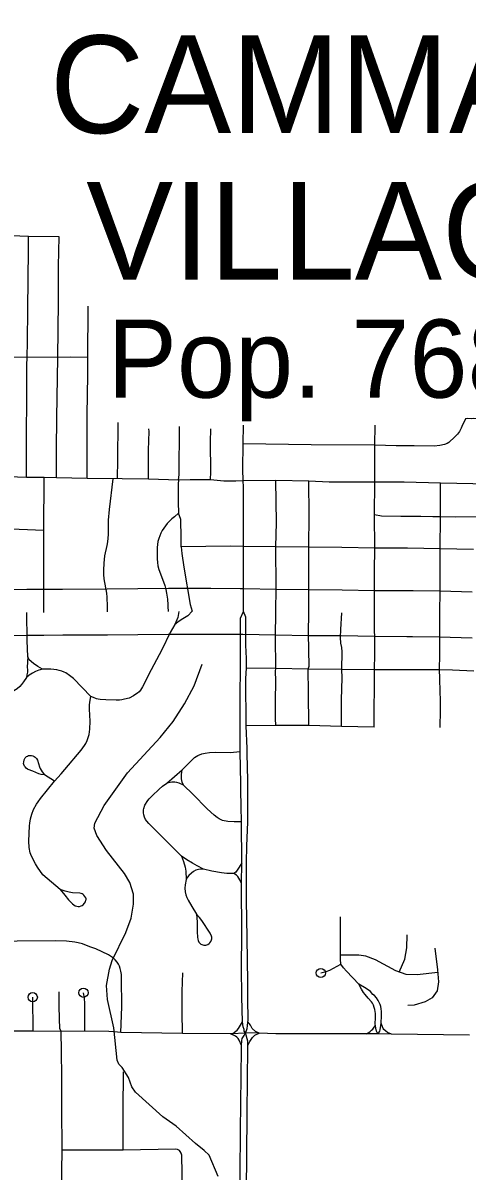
# Model space of a CAD drawing. Extents: x -19 to 366, y -4 to 359.
# Drawn here: x 151.042 to 151.496, y 192.207 to 193.383 of the extents above; entities that cross this region are included whole.
import ezdxf

# ---------------------------------------------------------------- set-up
doc = ezdxf.new("R2010")
doc.units = 0
for name, color, linetype in [('Level 10', 7, 'Continuous'), ('Level 33', 7, 'Continuous'), ('Level 35', 7, 'Continuous'), ('Level 6', 7, 'Continuous'), ('Level 60', 7, 'Continuous')]:
    doc.layers.add(name, color=color, linetype=linetype)

msp = doc.modelspace()

# ---------------------------------------------------------------- linework, layer by layer
at = {"layer": 'Level 10'}
for p, q in [((151.0005, 192.8025), (151.0454, 192.8029)), ((151.0454, 192.8029), (151.0624, 192.8028)), ((151.1278, 192.8033), (151.1905, 192.8039)), ((151.1905, 192.8039), (151.201, 192.8038)), ((151.201, 192.8038), (151.2148, 192.8039)), ((151.2677, 192.8037), (151.3008, 192.8031)), ((151.3008, 192.8031), (151.3344, 192.8027)), ((151.3344, 192.8027), (151.3683, 192.8024)), ((151.3683, 192.8024), (151.4015, 192.8017)), ((151.4015, 192.8017), (151.4349, 192.8016)), ((151.4688, 192.8012), (151.5016, 192.8003)), ((151.0453, 192.7555), (151.0009, 192.7552)), ((151.0631, 192.7555), (151.0453, 192.7555)), ((151.1902, 192.7565), (151.1282, 192.756)), ((151.2015, 192.7565), (151.1902, 192.7565)), ((151.2149, 192.7566), (151.2015, 192.7565)), ((151.3002, 192.7557), (151.2668, 192.7564)), ((151.334, 192.7553), (151.3002, 192.7557)), ((151.3674, 192.755), (151.334, 192.7553)), ((151.4013, 192.7544), (151.3674, 192.755)), ((151.4347, 192.7542), (151.4013, 192.7544)), ((151.5015, 192.7529), (151.4675, 192.7538))]:
    msp.add_line(p, q, dxfattribs=at)
for points in [[(151.0624, 192.8028), (151.082, 192.8031), (151.1278, 192.8033)], [(151.2148, 192.8039), (151.2339, 192.804), (151.2638, 192.8037), (151.2677, 192.8037)], [(151.4349, 192.8016), (151.441, 192.8016), (151.4688, 192.8012)], [(151.1282, 192.756), (151.0824, 192.7557), (151.0631, 192.7555)], [(151.2668, 192.7564), (151.2634, 192.7564), (151.2337, 192.7566), (151.2149, 192.7566)], [(151.4675, 192.7538), (151.4405, 192.7542), (151.4347, 192.7542)]]:
    msp.add_lwpolyline(points, dxfattribs=at)
at = {"layer": 'Level 33'}
for points in [[(151.0474, 193.1641), (151.0295, 193.1648), (151.0223, 193.1648), (151.0186, 193.1676)], [(151.046, 193.0404), (151.0464, 193.0563), (151.0467, 193.0897), (151.0474, 193.1505), (151.0474, 193.1641)], [(151.0786, 193.1636), (151.0474, 193.1641)], [(151.0773, 193.0402), (151.0779, 193.0972), (151.0779, 193.1029), (151.078, 193.1335), (151.0786, 193.1636)], [(151.1081, 193.04), (151.1085, 193.0909), (151.1085, 193.0925)], [(151.046, 193.0404), (151.0285, 193.0402), (151.016, 193.0407)], [(151.0452, 192.9174), (151.0452, 192.9597), (151.0456, 192.9992), (151.0457, 193.0319), (151.046, 193.0404)], [(151.0773, 193.0402), (151.046, 193.0404)], [(151.0758, 192.9169), (151.076, 192.9459), (151.0764, 192.9783), (151.0773, 193.0402)], [(151.1081, 193.04), (151.0901, 193.0403), (151.0773, 193.0402)], [(151.1073, 192.9164), (151.1072, 192.9317), (151.1073, 192.9815), (151.108, 193.022), (151.1081, 193.04)], [(151.1383, 192.9161), (151.1388, 192.9354), (151.1391, 192.9735)], [(151.2009, 192.9146), (151.2016, 192.9203), (151.202, 192.9696)], [(151.267, 192.9516), (151.2672, 192.9709)], [(151.4946, 192.9774), (151.4939, 192.9756), (151.4917, 192.9713), (151.4902, 192.9679), (151.4884, 192.9645), (151.4864, 192.9616), (151.4838, 192.9588), (151.4775, 192.9532), (151.4757, 192.952), (151.473, 192.9509), (151.4685, 192.9499), (151.4627, 192.9494), (151.442, 192.9498), (151.4237, 192.9498), (151.4018, 192.9503)], [(151.4018, 192.9503), (151.402, 192.9709)], [(151.5196, 192.9774), (151.5032, 192.9776), (151.5005, 192.9774), (151.497, 192.9778), (151.4946, 192.9774)], [(151.17, 192.9155), (151.1702, 192.9452), (151.1707, 192.9645), (151.1706, 192.967)], [(151.2336, 192.9149), (151.2338, 192.9231), (151.2337, 192.9536), (151.2338, 192.967)], [(151.2671, 192.9137), (151.2668, 192.9257), (151.267, 192.9516)], [(151.4018, 192.9503), (151.3367, 192.9508), (151.267, 192.9516)], [(151.4019, 192.9125), (151.4018, 192.9503)], [(151.0452, 192.9174), (151.0269, 192.9178)], [(151.0634, 192.9171), (151.0452, 192.9174)], [(151.063, 192.8629), (151.0634, 192.9171)], [(151.0758, 192.9169), (151.0634, 192.9171)], [(151.1073, 192.9164), (151.0758, 192.9169)], [(151.1339, 192.916), (151.1073, 192.9164)], [(151.128, 192.7797), (151.1281, 192.7852), (151.1278, 192.7949), (151.1274, 192.7987), (151.1249, 192.8134), (151.1245, 192.8179), (151.1244, 192.8223), (151.1246, 192.8297), (151.125, 192.8333), (151.1255, 192.8369), (151.1279, 192.8478), (151.1285, 192.8514), (151.1288, 192.8551), (151.129, 192.8588), (151.1292, 192.8737), (151.1301, 192.8846), (151.1339, 192.916)], [(151.1383, 192.9161), (151.1339, 192.916)], [(151.17, 192.9155), (151.1433, 192.9158), (151.1383, 192.9161)], [(151.2009, 192.9146), (151.17, 192.9155)], [(151.2009, 192.9146), (151.2005, 192.9107), (151.2006, 192.8919), (151.2008, 192.8806)], [(151.2336, 192.9149), (151.2126, 192.915), (151.2009, 192.9146)], [(151.2671, 192.9137), (151.2596, 192.9135), (151.2472, 192.9136), (151.2336, 192.9149)], [(151.3005, 192.9141), (151.2671, 192.9137)], [(151.2673, 192.8466), (151.2673, 192.9077), (151.2671, 192.9137)], [(151.3006, 192.8462), (151.301, 192.8711), (151.3005, 192.9141)], [(151.3343, 192.9134), (151.3005, 192.9141)], [(151.3346, 192.8787), (151.3343, 192.9134)], [(151.4019, 192.9125), (151.355, 192.9126), (151.3343, 192.9134)], [(151.4014, 192.8789), (151.4019, 192.9125)], [(151.4692, 192.9116), (151.4319, 192.9124), (151.4019, 192.9125)], [(151.469, 192.8771), (151.4692, 192.9116)], [(151.5189, 192.9106), (151.4692, 192.9116)], [(151.2008, 192.8806), (151.1967, 192.8769), (151.194, 192.8748), (151.1915, 192.8726), (151.1892, 192.8702), (151.1874, 192.8678), (151.1857, 192.8654), (151.1842, 192.8629), (151.1829, 192.8602), (151.1806, 192.8547), (151.1798, 192.8517), (151.1792, 192.8486), (151.1789, 192.8456), (151.1791, 192.841), (151.1789, 192.834), (151.1792, 192.8303), (151.1798, 192.8267), (151.1806, 192.8231), (151.1855, 192.8105), (151.1868, 192.8066), (151.1878, 192.8027), (151.1886, 192.7987), (151.1895, 192.7928), (151.1899, 192.787), (151.1899, 192.7853), (151.1904, 192.7802)], [(151.2036, 192.8463), (151.2034, 192.8555), (151.2033, 192.8742), (151.2008, 192.8806)], [(151.3344, 192.8458), (151.3346, 192.8787)], [(151.4017, 192.845), (151.4014, 192.8789)], [(151.469, 192.8771), (151.4611, 192.877), (151.449, 192.8774), (151.4285, 192.8775), (151.4087, 192.8777), (151.4014, 192.8789)], [(151.4688, 192.8441), (151.469, 192.8771)], [(151.5354, 192.8769), (151.484, 192.8767), (151.469, 192.8771)], [(151.063, 192.8629), (151.0377, 192.864), (151.0013, 192.8646)], [(151.0628, 192.7791), (151.063, 192.8), (151.0631, 192.8536), (151.063, 192.8629)], [(151.2673, 192.8466), (151.2542, 192.8469), (151.2036, 192.8463)], [(151.2036, 192.8463), (151.2042, 192.8395), (151.2063, 192.8256), (151.2128, 192.7872), (151.2149, 192.7803)], [(151.2672, 192.78), (151.2673, 192.8466)], [(151.3006, 192.8462), (151.2673, 192.8466)], [(151.3005, 192.7794), (151.3007, 192.8048), (151.3006, 192.8462)], [(151.3344, 192.8458), (151.3006, 192.8462)], [(151.3342, 192.779), (151.3344, 192.8458)], [(151.3681, 192.8455), (151.3344, 192.8458)], [(151.4017, 192.845), (151.3681, 192.8455)], [(151.4014, 192.7781), (151.4015, 192.8213), (151.4017, 192.845)], [(151.4688, 192.8441), (151.4352, 192.845), (151.4341, 192.845), (151.4017, 192.845)], [(151.4682, 192.7775), (151.4688, 192.8026), (151.4688, 192.8441)], [(151.5027, 192.8435), (151.4688, 192.8441)], [(151.0466, 192.7335), (151.0459, 192.7505), (151.0454, 192.7792)], [(151.2149, 192.7803), (151.2104, 192.7755), (151.2069, 192.7736), (151.2035, 192.7715), (151.2002, 192.7691), (151.1971, 192.7666)], [(151.2012, 192.7801), (151.2, 192.774), (151.1971, 192.7666)], [(151.2639, 192.6366), (151.2639, 192.6635), (151.264, 192.6948), (151.2642, 192.7213), (151.2644, 192.7425), (151.2643, 192.7734), (151.2672, 192.78)], [(151.2703, 192.7222), (151.2703, 192.7319), (151.2699, 192.7456), (151.2699, 192.7743), (151.2672, 192.78)], [(151.3003, 192.7217), (151.3001, 192.7544), (151.3005, 192.7794)], [(151.3334, 192.7211), (151.3345, 192.7241), (151.334, 192.7575), (151.3342, 192.779)], [(151.3679, 192.7207), (151.3682, 192.7388), (151.3679, 192.7433), (151.3669, 192.7477), (151.3668, 192.7536), (151.3669, 192.7617), (151.3679, 192.7787)], [(151.4015, 192.7204), (151.4018, 192.7368), (151.4014, 192.7781)], [(151.4681, 192.7204), (151.4685, 192.736), (151.4682, 192.7775)], [(151.1971, 192.7666), (151.1923, 192.7587), (151.1836, 192.7409), (151.1728, 192.7205), (151.1641, 192.7029), (151.163, 192.7011), (151.1618, 192.6994), (151.1604, 192.6979), (151.1589, 192.6966), (151.1572, 192.6953), (151.1546, 192.6936), (151.1503, 192.6915), (151.1457, 192.6902), (151.1427, 192.6896), (151.1404, 192.6894), (151.1369, 192.6894), (151.1265, 192.6895), (151.1208, 192.6899), (151.1185, 192.6902), (151.1168, 192.6907), (151.1139, 192.6919), (151.1111, 192.6932)], [(151.0466, 192.7335), (151.046, 192.7232), (151.0462, 192.7205), (151.0461, 192.7179), (151.0457, 192.7152), (151.0451, 192.7126)], [(151.0616, 192.7212), (151.0569, 192.7236), (151.0524, 192.727), (151.0481, 192.7307), (151.0466, 192.7335)], [(151.27, 192.6631), (151.2698, 192.7116), (151.2703, 192.7222)], [(151.3003, 192.7217), (151.2703, 192.7222)], [(151.0451, 192.7126), (151.0423, 192.7082), (151.0402, 192.7052), (151.0385, 192.7034), (151.0356, 192.701), (151.0304, 192.6977), (151.0269, 192.6958), (151.0239, 192.6947), (151.0182, 192.6931), (151.0147, 192.6927), (151.0099, 192.6926), (151.006, 192.6928), (151.0023, 192.6933), (150.9924, 192.6954), (150.9825, 192.699)], [(151.0616, 192.7212), (151.058, 192.72), (151.0546, 192.7185), (151.0513, 192.7168), (151.0481, 192.7148), (151.0451, 192.7126)], [(151.1111, 192.6932), (151.0933, 192.7114), (151.0894, 192.7146), (151.0854, 192.7173), (151.0838, 192.7181), (151.0813, 192.7191), (151.0788, 192.7198), (151.0762, 192.7203), (151.0703, 192.7209), (151.0616, 192.7212)], [(151.3005, 192.6632), (151.3002, 192.6704), (151.3002, 192.6884), (151.3005, 192.7091), (151.3002, 192.719), (151.3003, 192.7217)], [(151.3334, 192.7211), (151.3003, 192.7217)], [(151.3341, 192.6634), (151.3339, 192.697), (151.3334, 192.7211)], [(151.3679, 192.7207), (151.3334, 192.7211)], [(151.3678, 192.6624), (151.3678, 192.6897), (151.3682, 192.7121), (151.3679, 192.7207)], [(151.4015, 192.7204), (151.3679, 192.7207)], [(151.4012, 192.6617), (151.4015, 192.7204)], [(151.4681, 192.7204), (151.4362, 192.7204), (151.4015, 192.7204)], [(151.4687, 192.6614), (151.469, 192.679), (151.469, 192.69), (151.4688, 192.6975), (151.4682, 192.7118), (151.4681, 192.7204)], [(151.503, 192.7191), (151.4814, 192.72), (151.4681, 192.7204)], [(151.074, 192.6064), (151.0807, 192.6138), (151.0846, 192.6183), (151.1011, 192.6382), (151.1045, 192.6429), (151.1058, 192.6451), (151.1072, 192.6481), (151.1084, 192.651), (151.1093, 192.654), (151.11, 192.6595), (151.1103, 192.6679), (151.1098, 192.6801), (151.1098, 192.6842), (151.1101, 192.6874), (151.1111, 192.6932)], [(151.3005, 192.6632), (151.27, 192.6631)], [(151.3341, 192.6634), (151.3005, 192.6632)], [(151.3678, 192.6624), (151.3341, 192.6634)], [(151.2717, 192.5648), (151.2717, 192.5894), (151.2717, 192.5959), (151.2717, 192.6071), (151.2711, 192.6346), (151.271, 192.6397), (151.27, 192.6631)], [(151.4012, 192.6617), (151.3678, 192.6624)], [(151.0635, 192.6127), (151.0601, 192.6133), (151.0579, 192.614), (151.0518, 192.6166), (151.0471, 192.6182), (151.0461, 192.6187), (151.0448, 192.6197), (151.0437, 192.621), (151.0432, 192.6218), (151.0426, 192.6233), (151.0423, 192.6246), (151.0424, 192.6259), (151.0429, 192.6281), (151.0435, 192.6296), (151.044, 192.6304), (151.0453, 192.6315), (151.0462, 192.6321), (151.0473, 192.6325), (151.0488, 192.6327), (151.0504, 192.6326), (151.0518, 192.6323), (151.0531, 192.6317), (151.0542, 192.6309), (151.0554, 192.6295), (151.0564, 192.6279), (151.0587, 192.6209), (151.0593, 192.6193), (151.0613, 192.6161), (151.0635, 192.6127)], [(151.2046, 192.618), (151.2141, 192.6276), (151.2173, 192.6306), (151.2189, 192.6318), (151.2207, 192.6328), (151.2246, 192.6344), (151.2281, 192.6352), (151.2324, 192.6357), (151.2383, 192.6359), (151.2538, 192.6358), (151.2639, 192.6366)], [(151.2653, 192.5649), (151.2651, 192.5805), (151.2646, 192.597), (151.2645, 192.6036), (151.2639, 192.6366)], [(151.189, 192.6043), (151.2046, 192.618)], [(151.206, 192.6024), (151.2046, 192.6053), (151.204, 192.6088), (151.2038, 192.6131), (151.2046, 192.618)], [(151.0798, 192.4954), (151.0621, 192.5104), (151.0566, 192.5185), (151.0545, 192.5219), (151.0502, 192.5297), (151.0491, 192.533), (151.0481, 192.5384), (151.0476, 192.5451), (151.0482, 192.5605), (151.0485, 192.5635), (151.0492, 192.5678), (151.0507, 192.5727), (151.0525, 192.5773), (151.0554, 192.5827), (151.057, 192.5851), (151.0597, 192.5888), (151.074, 192.6064)], [(151.074, 192.6064), (151.0635, 192.6127)], [(151.206, 192.6024), (151.2016, 192.6043), (151.199, 192.605), (151.197, 192.6054), (151.1957, 192.6055), (151.194, 192.6053), (151.189, 192.6043)], [(151.204, 192.5297), (151.1809, 192.5524), (151.1705, 192.5631), (151.1685, 192.5654), (151.1672, 192.5673), (151.1661, 192.5696), (151.1654, 192.572), (151.1651, 192.5739), (151.1651, 192.5757), (151.1651, 192.577), (151.1655, 192.5785), (151.1665, 192.5819), (151.1695, 192.5866), (151.1709, 192.5884), (151.1738, 192.5914), (151.1809, 192.5982), (151.1846, 192.6014), (151.189, 192.6043)], [(151.2653, 192.5649), (151.2579, 192.5647), (151.2514, 192.565), (151.2459, 192.5662), (151.2437, 192.5671), (151.2424, 192.5678), (151.2403, 192.5693), (151.2374, 192.5717), (151.2302, 192.5782), (151.2155, 192.593), (151.206, 192.6024)], [(151.2655, 192.5228), (151.2653, 192.5649)], [(151.2709, 192.5399), (151.2717, 192.5648)], [(151.2718, 192.3599), (151.272, 192.3613), (151.2719, 192.3843), (151.2719, 192.4005), (151.271, 192.4459), (151.2706, 192.4844), (151.2706, 192.5121), (151.2706, 192.5233), (151.2709, 192.5399)], [(151.204, 192.5297), (151.2061, 192.5241), (151.2078, 192.5182), (151.2083, 192.5141), (151.2087, 192.5057)], [(151.2263, 192.5163), (151.2199, 192.5196), (151.215, 192.5225), (151.2092, 192.526), (151.204, 192.5297)], [(151.2655, 192.5228), (151.263, 192.5183), (151.261, 192.5153), (151.2594, 192.5133), (151.2573, 192.5118)], [(151.2652, 192.5016), (151.2655, 192.5228)], [(151.2263, 192.5163), (151.2236, 192.5162), (151.2213, 192.5159), (151.2187, 192.5151), (151.2163, 192.5139), (151.214, 192.5122), (151.2115, 192.5098), (151.2101, 192.508), (151.2087, 192.5057)], [(151.2573, 192.5118), (151.2504, 192.5118), (151.2449, 192.5124), (151.2348, 192.5142), (151.2263, 192.5163)], [(151.2652, 192.5016), (151.2635, 192.5054), (151.2614, 192.5089), (151.2602, 192.5101), (151.2573, 192.5118)], [(151.2087, 192.5057), (151.2077, 192.5002), (151.2074, 192.497), (151.2077, 192.493), (151.2084, 192.4899), (151.2094, 192.4873), (151.2107, 192.4847), (151.2144, 192.4782), (151.2194, 192.4702)], [(151.2664, 192.3599), (151.2657, 192.3856), (151.2653, 192.4157), (151.2657, 192.4494), (151.2652, 192.5016)], [(151.0798, 192.4954), (151.0843, 192.4895), (151.0883, 192.4849), (151.0924, 192.4808), (151.0936, 192.4798), (151.0952, 192.4789), (151.0969, 192.4783), (151.098, 192.4781), (151.0996, 192.4782), (151.1012, 192.4786), (151.1021, 192.479), (151.1033, 192.4799), (151.1046, 192.4814), (151.1055, 192.4828), (151.1061, 192.4844), (151.1063, 192.4853), (151.1062, 192.4862), (151.1059, 192.487), (151.1051, 192.4884), (151.104, 192.4897), (151.1031, 192.4905), (151.1022, 192.491), (151.1012, 192.4913), (151.0997, 192.4916), (151.0923, 192.4921), (151.0888, 192.4927), (151.0847, 192.4937), (151.0798, 192.4954)], [(151.2194, 192.4702), (151.2201, 192.4623), (151.2201, 192.4521), (151.2203, 192.4468), (151.2206, 192.4445), (151.221, 192.4431), (151.2218, 192.4415), (151.2227, 192.4404), (151.2236, 192.4396), (151.2246, 192.439), (151.2257, 192.4387), (151.2269, 192.4385), (151.2287, 192.4386), (151.2297, 192.4388), (151.2308, 192.4392), (151.2322, 192.4401), (151.2329, 192.4408), (151.2339, 192.4422), (151.2346, 192.4438), (151.2349, 192.4449), (151.2349, 192.4466), (151.2347, 192.4477), (151.2332, 192.4506), (151.2246, 192.4638), (151.2224, 192.4668), (151.2194, 192.4702)], [(151.3671, 192.4191), (151.3666, 192.4241), (151.3665, 192.4281), (151.3668, 192.4675)], [(151.1394, 192.419), (151.138, 192.4212), (151.136, 192.4235), (151.1343, 192.4252), (151.1322, 192.4267), (151.1291, 192.4285), (151.1227, 192.4316), (151.1162, 192.4346), (151.1112, 192.4366), (151.1068, 192.4383), (151.1024, 192.4397), (151.098, 192.4409), (151.0948, 192.4415), (151.0861, 192.4425), (151.0753, 192.4428), (151.0358, 192.4427), (151.0217, 192.4423), (151.0129, 192.4425), (151.0098, 192.4429), (151.0065, 192.4435), (150.9981, 192.4458), (150.9909, 192.4485), (150.9848, 192.4514)], [(151.4267, 192.411), (151.4326, 192.424), (151.4346, 192.4359), (151.4349, 192.4489)], [(151.4663, 192.4104), (151.445, 192.4081), (151.434, 192.4084), (151.4233, 192.4122), (151.4025, 192.4235), (151.3927, 192.4272), (151.3855, 192.4284), (151.3665, 192.4284)], [(151.4632, 192.4353), (151.4661, 192.4131), (151.467, 192.4009), (151.4655, 192.3919), (151.4606, 192.3847), (151.4534, 192.3804), (151.4421, 192.3769), (151.4355, 192.3766)], [(151.1417, 192.3491), (151.1427, 192.3755), (151.1426, 192.4046), (151.1424, 192.4085), (151.1418, 192.4119), (151.1411, 192.4145), (151.1403, 192.4171), (151.1394, 192.419)], [(151.3465, 192.41), (151.3519, 192.4114), (151.3557, 192.4128), (151.3671, 192.4191)], [(151.3855, 192.3986), (151.3727, 192.4118), (151.3697, 192.4153), (151.3671, 192.4191)], [(151.205, 192.3479), (151.2046, 192.3702), (151.2045, 192.3724), (151.2047, 192.3909), (151.2051, 192.4102)], [(151.4024, 192.3562), (151.4021, 192.3576), (151.4026, 192.3645), (151.4024, 192.3686), (151.4018, 192.3725), (151.4012, 192.3748), (151.4003, 192.377), (151.3993, 192.3791), (151.3985, 192.3803), (151.3949, 192.3842), (151.3919, 192.3879), (151.3903, 192.39), (151.3881, 192.3935), (151.3855, 192.3986)], [(151.4084, 192.3586), (151.4087, 192.3663), (151.4085, 192.3707), (151.4083, 192.3732), (151.4078, 192.3756), (151.4072, 192.3777), (151.4064, 192.3798), (151.4053, 192.3818), (151.4036, 192.3844), (151.4016, 192.3869), (151.3999, 192.3881), (151.3974, 192.3909), (151.3928, 192.3942), (151.3855, 192.3986)], [(151.052, 192.3504), (151.0516, 192.3852)], [(151.0807, 192.3502), (151.0793, 192.3531), (151.0789, 192.3631), (151.0786, 192.3764), (151.0788, 192.3908)], [(151.1049, 192.3503), (151.1051, 192.3693), (151.105, 192.3787), (151.1046, 192.3841), (151.1035, 192.3898)], [(151.2562, 192.3478), (151.258, 192.3493), (151.2595, 192.3503), (151.2608, 192.3515), (151.2623, 192.3532), (151.2664, 192.3599)], [(151.2695, 192.3486), (151.2679, 192.3505), (151.268, 192.3521), (151.2669, 192.3549), (151.2664, 192.3599)], [(151.2695, 192.3486), (151.2705, 192.3511), (151.2712, 192.3533), (151.2716, 192.356), (151.2718, 192.3599)], [(151.2834, 192.3483), (151.2797, 192.3502), (151.2763, 192.3532), (151.2744, 192.3565), (151.2718, 192.3599)], [(151.4051, 192.3476), (151.4068, 192.3506), (151.4073, 192.3517), (151.4084, 192.3586)], [(151.4188, 192.3473), (151.4149, 192.3492), (151.4129, 192.3505), (151.4111, 192.352), (151.4104, 192.3532), (151.4096, 192.3548), (151.4084, 192.3586)], [(151.052, 192.3504), (151.0188, 192.3504)], [(151.0807, 192.3502), (151.052, 192.3504)], [(151.1049, 192.3503), (151.0807, 192.3502)], [(151.0818, 192.2285), (151.0813, 192.2722), (151.0814, 192.3035), (151.0812, 192.3301), (151.0807, 192.3502)], [(151.1417, 192.3491), (151.135, 192.3499), (151.1296, 192.3502), (151.1049, 192.3503)], [(151.205, 192.3479), (151.1417, 192.3491)], [(151.2539, 192.3477), (151.205, 192.3479)], [(151.2562, 192.3478), (151.2539, 192.3477)], [(151.2654, 192.3358), (151.2629, 192.3411), (151.2618, 192.3428), (151.2606, 192.3443), (151.2592, 192.3454), (151.2539, 192.3477)], [(151.2695, 192.3486), (151.2679, 192.3485), (151.2562, 192.3478)], [(151.2654, 192.3358), (151.2657, 192.341), (151.2661, 192.3428), (151.2679, 192.3461), (151.2695, 192.3486)], [(151.2718, 192.3359), (151.2718, 192.3386), (151.2717, 192.3402), (151.2695, 192.3486)], [(151.2834, 192.3483), (151.2695, 192.3486)], [(151.2718, 192.3359), (151.2737, 192.3399), (151.2766, 192.3441), (151.2789, 192.3462), (151.2834, 192.3483)], [(151.3932, 192.3476), (151.3006, 192.3478), (151.2834, 192.3483)], [(151.3932, 192.3476), (151.3966, 192.3497), (151.3985, 192.3513), (151.3998, 192.3526), (151.401, 192.3545), (151.4024, 192.3562)], [(151.4051, 192.3476), (151.3932, 192.3476)], [(151.4051, 192.3476), (151.4042, 192.3491), (151.4036, 192.3504), (151.4029, 192.3535), (151.4024, 192.3562)], [(151.4188, 192.3473), (151.4051, 192.3476)], [(151.4986, 192.3465), (151.4188, 192.3473)], [(151.2642, 192.178), (151.2639, 192.1828), (151.264, 192.2039), (151.2642, 192.2485), (151.2652, 192.3325), (151.2654, 192.3358)], [(151.2702, 192.1781), (151.2704, 192.1863), (151.2712, 192.2637), (151.2713, 192.3032), (151.2718, 192.3308), (151.2718, 192.3359)], [(151.1443, 192.2287), (151.1443, 192.2697), (151.1444, 192.3089)], [(151.0818, 192.168), (151.0815, 192.1992), (151.0815, 192.2071), (151.0818, 192.2285)], [(151.1443, 192.2287), (151.0818, 192.2285)], [(151.2042, 192.2216), (151.2041, 192.2234), (151.2037, 192.2255), (151.2026, 192.2274), (151.2018, 192.2281), (151.1999, 192.2292), (151.1977, 192.2295), (151.1443, 192.2287)], [(151.2052, 192.1664), (151.2047, 192.2021), (151.2046, 192.2067), (151.2042, 192.2216)]]:
    msp.add_lwpolyline(points, dxfattribs=at)
for centre in [(151.3465, 192.41), (151.1035, 192.3898), (151.0516, 192.3852)]:
    msp.add_circle(centre, 0.00473, dxfattribs=at)
at = {"layer": 'Level 35'}
for points in [[(151.1455, 192.5118), (151.1271, 192.5354), (151.1172, 192.5507), (151.1146, 192.5584), (151.1152, 192.5634), (151.1247, 192.5813), (151.1486, 192.6149), (151.1821, 192.651), (151.1952, 192.6673), (151.207, 192.6856), (151.2168, 192.7039), (151.225, 192.7262)], [(151.2413, 192.2017), (151.2322, 192.2235), (151.2272, 192.2284), (151.2181, 192.2353), (151.1986, 192.2532), (151.1849, 192.2628), (151.1567, 192.288), (151.1532, 192.2935), (151.1495, 192.3031), (151.1432, 192.3133), (151.1398, 192.3167), (151.138, 192.3207), (151.1347, 192.3539), (151.128, 192.3827), (151.127, 192.3971), (151.1302, 192.4139), (151.133, 192.4228), (151.1468, 192.4514), (151.1523, 192.4661), (151.1549, 192.4805), (151.1548, 192.4906), (151.1509, 192.5025), (151.1455, 192.5118)]]:
    msp.add_lwpolyline(points, dxfattribs=at)
at = {"layer": 'Level 60'}
for points in [[(154.1159, 1.8709), (153.9063, 10.4874), (153.696, 19.1041), (153.485, 27.7209), (153.2733, 36.3378), (153.0608, 44.9549), (152.8476, 53.5721), (152.6337, 62.1894), (152.419, 70.8069), (152.2036, 79.4245), (151.9875, 88.0422), (151.7707, 96.6601), (151.5531, 105.2782), (151.3348, 113.8963), (151.1158, 122.5147), (150.8961, 131.1331), (150.6757, 139.7517), (150.4545, 148.3704), (150.2326, 156.9893), (150.0101, 165.6083), (149.7867, 174.2275), (149.5627, 182.8468), (149.338, 191.4662), (149.1125, 200.0858), (148.8864, 208.7055), (148.6595, 217.3254), (148.4319, 225.9454), (148.2037, 234.5655), (147.9747, 243.1858), (147.745, 251.8063), (147.5146, 260.4269), (147.2835, 269.0476), (147.0517, 277.6685), (146.8191, 286.2895), (146.5859, 294.9106), (146.352, 303.5319), (146.1174, 312.1534), (145.8821, 320.775), (145.6461, 329.3967), (145.4094, 338.0186), (145.172, 346.6406)], [(0, 189.5162), (7.1121, 189.5206), (14.2243, 189.5339), (21.3364, 189.556), (28.4484, 189.5869), (35.5605, 189.6267), (42.6725, 189.6754), (49.7844, 189.7329), (56.8962, 189.7992), (64.0079, 189.8744), (71.1196, 189.9584), (78.2311, 190.0512), (85.3425, 190.1529), (92.4538, 190.2635), (99.5649, 190.3829), (106.6759, 190.5111), (113.7867, 190.6482), (120.8974, 190.7941), (128.0078, 190.9489), (135.1181, 191.1125), (142.2282, 191.2849), (149.338, 191.4662), (156.4476, 191.6563), (163.5569, 191.8553), (170.666, 192.0631), (177.7749, 192.2798), (184.8835, 192.5053), (191.9917, 192.7396), (199.0997, 192.9828), (206.2074, 193.2348), (213.3147, 193.4956), (220.4218, 193.7653), (227.5285, 194.0438), (234.6348, 194.3312), (241.7408, 194.6274), (248.8464, 194.9324), (255.9516, 195.2463), (263.0564, 195.569), (270.1608, 195.9005), (277.2648, 196.2409), (284.3683, 196.5901), (291.4715, 196.9481), (298.5741, 197.315), (305.6763, 197.6907), (312.7781, 198.0753), (319.8793, 198.4686), (326.9801, 198.8708), (334.0804, 199.2818), (341.1801, 199.7017)]]:
    msp.add_spline(points, degree=3, dxfattribs=at)

# ---------------------------------------------------------------- texts
at = {"layer": 'Level 6'}
for s, height, p in [('CAMMACK', 0.1, (151.0692, 193.2698)), ('VILLAGE', 0.1, (151.1063, 193.1199)), ('Pop. 768', 0.08, (151.1279, 192.999))]:
    msp.add_text(s, height=height, dxfattribs=at).set_placement(p)

doc.saveas('drawing.dxf')
